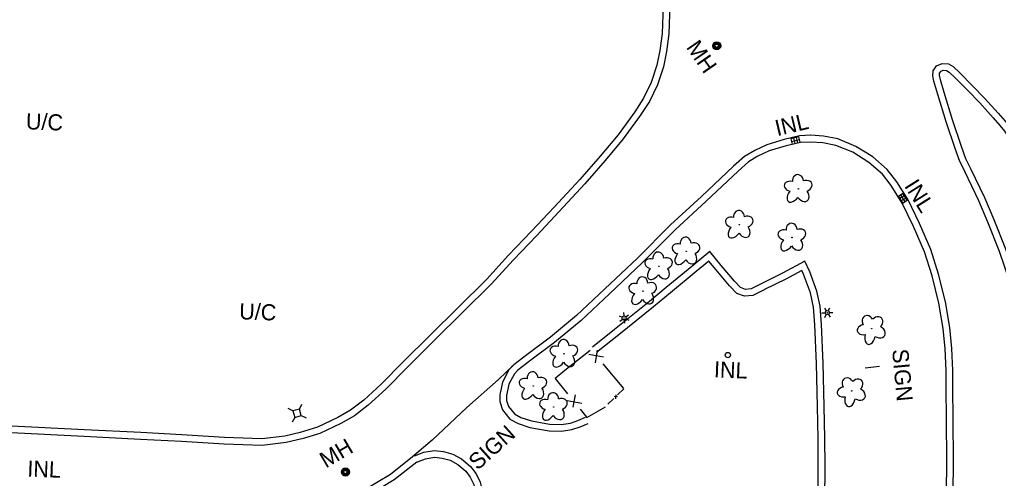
# Model space of a CAD drawing. Extents: x 588843 to 2552415, y 180129 to 269402.
# Drawn here: x 605158.1 to 605523.1, y 183847.9 to 184019 of the extents above; entities that cross this region are included whole.
import ezdxf

# ---------------------------------------------------------------- set-up
doc = ezdxf.new("R2010")
doc.units = 0
for name, color, linetype in [('E_AREA_Text', 7, 'Continuous'), ('E_DRN', 7, 'Continuous'), ('E_DRN_Text', 7, 'Continuous'), ('E_DWY', 7, 'Continuous'), ('E_FEN_P', 7, 'Continuous'), ('E_LAND_Vegetation', 7, 'Continuous'), ('E_LTG', 7, 'Continuous'), ('E_RDWY', 7, 'Continuous'), ('E_RDWY_C_and_G', 7, 'Continuous'), ('E_SGN', 7, 'Continuous'), ('E_SGN_Text', 7, 'Continuous'), ('E_UTL_AG_Bold', 7, 'Continuous'), ('E_UTL_MH', 7, 'Continuous'), ('E_UTL_MH_Text', 7, 'Continuous')]:
    doc.layers.add(name, color=color, linetype=linetype)

# ---------------------------------------------------------------- blocks, each defined once
blk = doc.blocks.new('INLO_2')
at = {"layer": 'E_DRN'}
for p, q in [((6.6, -13.1), (6.6, 0)), ((13.1, -13.1), (13.1, 0)), ((19.7, -6.6), (0, -6.6))]:
    blk.add_line(p, q, dxfattribs=at)
blk.add_lwpolyline([(0, -13.1), (19.7, -13.1), (19.7, 0), (0, 0)], close=True, dxfattribs=at)
blk = doc.blocks.new('INLT_48_1')
at = {"layer": 'E_DRN_Text'}
blk.add_text('INL', height=39.37, dxfattribs=at).set_placement((-36.2, -19.7))
blk = doc.blocks.new('INLT_14_1')
at = {"layer": 'E_DRN_Text'}
blk.add_text('INL', height=39.37, dxfattribs=at).set_placement((-36.2, -19.7))
blk = doc.blocks.new('INLT_56_1')
at = {"layer": 'E_DRN_Text'}
blk.add_text('INL', height=39.37, dxfattribs=at).set_placement((-36.2, -19.7))
blk = doc.blocks.new('MHO_2')
at = {"layer": 'E_UTL_MH'}
for centre, radius in [((0.3, -0.4), 9.84), ((0.3, -0.4), 7.98), ((0.2, -0.5), 6.35), ((0.1, -0.5), 3.97)]:
    blk.add_circle(centre, radius, dxfattribs=at)
blk = doc.blocks.new('MHT_2')
at = {"layer": 'E_UTL_MH_Text'}
blk.add_text('MH', height=39.37, dxfattribs=at).set_placement((-32.2, -19.7))
blk = doc.blocks.new('LPOL_3')
at = {"layer": 'E_LTG'}
for p, q in [((-13.1, 0), (-4.9, 0)), ((-2.5, 4.3), (-6.6, 11.4)), ((2.5, 4.3), (6.6, 11.4)), ((4.9, 0), (13.1, 0)), ((-6.6, -11.4), (-2.5, -4.3)), ((6.6, -11.4), (2.5, -4.3))]:
    blk.add_line(p, q, dxfattribs=at)
for radius in [4.92, 4.92, 4.92, 0.41]:
    blk.add_circle((0, 0), radius, dxfattribs=at)
blk = doc.blocks.new('DTRE_3')
at = {"layer": 'E_LAND_Vegetation'}
blk.add_circle((-0.6, 0), 0.601, dxfattribs=at)
for centre, major_axis, ratio in [((-6.1, 17.5), (4.5, -16.3), 0.782863), ((13.3, 9), (-17.3, -9.6), 0.691916), ((-19.3, 0.5), (16.2, -0.4), 0.832022), ((-8.2, -17.2), (5.9, 15.9), 0.716896), ((11.6, -12.2), (-16.4, 15), 0.560249)]:
    blk.add_ellipse(centre, major_axis=major_axis, ratio=ratio, start_param=1.570796, end_param=4.712389, dxfattribs=at)
blk = doc.blocks.new('SIGN_2')
at = {"layer": 'E_SGN'}
blk.add_text('SIGN', height=39.37, dxfattribs=at).set_placement((-56.1, -19.7))
blk = doc.blocks.new('PED_2')
at = {"layer": 'E_UTL_AG_Bold'}
for p, q in [((-8.2, 8.2), (-17.5, 17.5)), ((8.2, 8.2), (17.5, 17.5)), ((-8.2, -8.2), (-17.5, -17.5)), ((8.2, -8.2), (17.5, -17.5))]:
    blk.add_line(p, q, dxfattribs=at)
blk.add_lwpolyline([(-8.2, -8.2), (8.2, -8.2), (8.2, 8.2), (-8.2, 8.2)], close=True, dxfattribs=at)
blk = doc.blocks.new('UCA_2')
at = {"layer": 'E_AREA_Text'}
blk.add_text('U/C', height=39.37, dxfattribs=at).set_placement((-50.3, -19.7))

msp = doc.modelspace()

# ---------------------------------------------------------------- linework, layer by layer
at = {"layer": 'E_DRN'}
msp.add_circle((605422.2, 183893.92), 0.993, dxfattribs=at)
at = {"layer": 'E_DWY'}
for points in [[(605434.83, 183920.55), (605430.89, 183918.57), (605428.75, 183918.38), (605426.91, 183919.05), (605424.67, 183921.4), (605419.77, 183927.25), (605415.51, 183932.48), (605408.83, 183926.94), (605399.27, 183919.05), (605392.95, 183913.83), (605379.96, 183903.41), (605371.71, 183896.8)], [(605435.95, 183918.31), (605431.58, 183916.12), (605428.41, 183915.84), (605425.51, 183916.9), (605422.81, 183919.74), (605417.84, 183925.66), (605415.16, 183928.94), (605410.43, 183925.01), (605400.86, 183917.12), (605394.52, 183911.89), (605381.52, 183901.46), (605373.28, 183894.85)], [(605458.39, 183862.9), (605458.18, 183874.76), (605457.79, 183890.83), (605457.15, 183905.3), (605456.62, 183912.18), (605455.43, 183917.76), (605452.78, 183924.98), (605450.93, 183928.92), (605442.64, 183924.44), (605434.83, 183920.55)], [(605455.89, 183862.86), (605455.68, 183874.71), (605455.29, 183890.74), (605454.65, 183905.15), (605454.14, 183911.83), (605453.02, 183917.06), (605450.47, 183924.02), (605449.79, 183925.46), (605443.79, 183922.22), (605435.94, 183918.31)], [(605341.98, 183889.97), (605340.56, 183888.36), (605338.17, 183883.86), (605337.23, 183879.07), (605337.14, 183876.61), (605338.21, 183873.55), (605340.93, 183869.99), (605344.02, 183868.34), (605348.34, 183866.94), (605355.52, 183865.68), (605360.16, 183865.57), (605364.08, 183866.1), (605367.16, 183867.17), (605370.15, 183868.42)], [(605343.86, 183888.31), (605342.63, 183886.93), (605340.55, 183883.01), (605339.72, 183878.78), (605339.65, 183876.98), (605340.43, 183874.76), (605342.59, 183871.94), (605345, 183870.65), (605348.95, 183869.37), (605355.76, 183868.17), (605360.02, 183868.08), (605363.5, 183868.54), (605366.27, 183869.5), (605369.18, 183870.72)], [(605443.86, 183615.74), (605443.77, 183632.41), (605443.8, 183645.28), (605443.98, 183663.92), (605444.02, 183684.08), (605443.93, 183705.88), (605444.11, 183714.22), (605444.75, 183723.75), (605446.04, 183736.59), (605448.39, 183761.21), (605450.4, 183780.65), (605452.14, 183798.16), (605454.25, 183820.19), (605455.5, 183832.01), (605455.86, 183839.86), (605455.95, 183852.31), (605455.89, 183862.89)], [(605446.36, 183615.76), (605446.27, 183632.41), (605446.3, 183645.26), (605446.48, 183663.9), (605446.52, 183684.08), (605446.43, 183705.86), (605446.61, 183714.11), (605447.24, 183723.54), (605448.53, 183736.35), (605450.88, 183760.96), (605452.89, 183780.4), (605454.63, 183797.91), (605456.74, 183819.94), (605457.99, 183831.82), (605458.36, 183839.79), (605458.45, 183852.31), (605458.39, 183862.9)], [(605305.33, 183856.35), (605308.78, 183857.65), (605312.71, 183858.36), (605316.13, 183857.99), (605319.62, 183857.01), (605322.92, 183855.24), (605326.29, 183852.31), (605328.3, 183849.65), (605329.82, 183846.56), (605330.51, 183843.93), (605330.85, 183840.93), (605330.42, 183833.22), (605329.79, 183818.53), (605329.09, 183805.56)], [(605306.21, 183854.01), (605309.45, 183855.23), (605312.8, 183855.84), (605315.65, 183855.53), (605318.68, 183854.68), (605321.49, 183853.17), (605324.45, 183850.6), (605326.17, 183848.33), (605327.46, 183845.69), (605328.04, 183843.47), (605328.34, 183840.86), (605327.92, 183833.35), (605327.29, 183818.65), (605326.59, 183805.69)]]:
    msp.add_lwpolyline(points, dxfattribs=at)
at = {"layer": 'E_FEN_P'}
for p, q in [((605372.88, 183890.99), (605373.62, 183895.7)), ((605375.81, 183893.18), (605370.32, 183894.07)), ((605362.27, 183876.99), (605367.75, 183876.03)), ((605365.23, 183879.14), (605364.44, 183874.44)), ((605381.1, 183878.37), (605379.86, 183878.46)), ((605380.47, 183879.09), (605380.35, 183877.64))]:
    msp.add_line(p, q, dxfattribs=at)
for points in [[(605370.86, 183895.61), (605361.42, 183888.13)], [(605383.38, 183881.4), (605375.7, 183890.67)], [(605361.42, 183888.13), (605357.77, 183885.23), (605362.41, 183879.49)], [(605383.38, 183881.3), (605381.12, 183879.11)], [(605379.73, 183877.75), (605377.48, 183875.56)], [(605367.11, 183873.7), (605369.64, 183870.57), (605376.56, 183874.61)]]:
    msp.add_lwpolyline(points, dxfattribs=at)
at = {"layer": 'E_RDWY'}
msp.add_lwpolyline([(605311.97, 183862.19), (605324.85, 183874.36), (605336.63, 183884.86)], dxfattribs=at)
at = {"layer": 'E_RDWY_C_and_G'}
for points in [[(605397.67, 184026.17), (605397.97, 184020.81), (605397.76, 184013.84), (605396.89, 184007.51), (605395.77, 184001.98), (605393.65, 183995.59), (605390.81, 183989.68), (605387.5, 183984.64), (605381.26, 183976.07), (605374.59, 183968.03), (605367.04, 183959.41), (605357.45, 183949.09)], [(605400.16, 184026.31), (605400.48, 184020.85), (605400.26, 184013.63), (605399.36, 184007.09), (605398.19, 184001.34), (605395.98, 183994.65), (605392.99, 183988.44), (605389.55, 183983.21), (605383.23, 183974.53), (605376.49, 183966.41), (605368.9, 183957.73), (605359.27, 183947.39)], [(605510.67, 183962.25), (605508.7, 183966.08), (605507.02, 183970.91), (605503.6, 183980.81), (605500.46, 183991.04), (605499.03, 183996.01), (605498.66, 183998.04), (605498.73, 183999.82), (605500.07, 184001.72), (605502.1, 184002.64), (605504.44, 184002.46), (605506.27, 184001.46), (605508.7, 183999.1), (605513.5, 183994.29), (605517.96, 183989.67), (605523.06, 183984.06), (605525.63, 183981.1), (605527.33, 183978.91), (605529.5, 183975.84), (605531.04, 183973.39), (605534.52, 183966.58)], [(605512.89, 183963.39), (605511.01, 183967.07), (605509.38, 183971.73), (605505.98, 183981.59), (605502.86, 183991.76), (605501.46, 183996.58), (605501.17, 183998.22), (605501.2, 183998.98), (605501.72, 183999.73), (605502.55, 184000.1), (605503.71, 184000.01), (605504.77, 183999.43), (605506.94, 183997.32), (605511.72, 183992.54), (605516.13, 183987.96), (605521.19, 183982.4), (605523.69, 183979.51), (605525.33, 183977.42), (605527.42, 183974.46), (605528.86, 183972.15), (605532.3, 183965.44)], [(605506.21, 183871.14), (605506.09, 183880.63), (605506.09, 183888.2), (605505.8, 183896.37), (605505, 183904.2), (605503.37, 183913.74), (605500.79, 183924.09), (605497.94, 183933.31), (605493.72, 183942.94), (605489.47, 183951.8), (605485.17, 183958.54), (605481.68, 183963.07), (605476.23, 183967.76), (605469.96, 183971.73), (605463.27, 183974.5), (605457.9, 183975.55), (605453.12, 183975.84), (605448.93, 183975.68), (605443.27, 183974.34), (605436.79, 183972.35), (605432.22, 183970.23), (605428.41, 183967.93), (605424.35, 183964.37), (605412.44, 183953.06), (605400.84, 183942.41), (605388.5, 183930.05), (605376.34, 183918.59), (605365.83, 183908.67), (605356.02, 183900.53), (605347.2, 183893.95), (605342.36, 183890.31), (605336.63, 183884.86)], [(605503.71, 183871.11), (605503.59, 183880.61), (605503.59, 183888.15), (605503.31, 183896.2), (605502.52, 183903.87), (605500.92, 183913.23), (605498.38, 183923.42), (605495.59, 183932.43), (605491.45, 183941.9), (605487.28, 183950.58), (605483.12, 183957.1), (605479.86, 183961.34), (605474.74, 183965.75), (605468.81, 183969.5), (605462.54, 183972.09), (605457.58, 183973.07), (605453.09, 183973.34), (605449.26, 183973.19), (605443.93, 183971.93), (605437.68, 183970.01), (605433.4, 183968.02), (605429.89, 183965.91), (605426.04, 183962.53), (605414.14, 183951.23), (605402.57, 183940.61), (605390.25, 183928.25), (605378.05, 183916.77), (605367.49, 183906.8), (605357.57, 183898.56), (605348.7, 183891.95), (605343.86, 183888.31)], [(605541.1, 183851.02), (605540.56, 183857.97), (605539.41, 183867.71), (605537.94, 183878.18), (605535.89, 183888.94), (605533.89, 183898.3), (605530.41, 183911.31), (605527.52, 183920.84), (605523.5, 183932.52), (605519.17, 183943.42), (605515.78, 183951.45), (605510.63, 183962.32)], [(605543.59, 183851.21), (605543.05, 183858.21), (605541.89, 183868.03), (605540.41, 183878.59), (605538.35, 183889.43), (605536.32, 183898.88), (605532.81, 183911.99), (605529.9, 183921.61), (605525.84, 183933.39), (605521.49, 183944.37), (605518.06, 183952.47), (605512.89, 183963.39)], [(605357.45, 183949.09), (605349.03, 183940.1), (605340.45, 183931.12), (605332.21, 183922.12), (605321.52, 183911.51), (605311.37, 183901.45), (605301.09, 183891.33), (605292.88, 183883.01), (605286.46, 183877.12), (605281.55, 183873.39), (605276.72, 183870.57), (605269.2, 183867.05), (605262.71, 183865.09)], [(605359.27, 183947.39), (605350.85, 183938.38), (605342.28, 183929.41), (605334.01, 183920.38), (605323.28, 183909.73), (605313.12, 183899.67), (605302.86, 183889.56), (605294.61, 183881.21), (605288.07, 183875.2), (605282.94, 183871.31), (605277.89, 183868.35), (605270.1, 183864.71), (605263.43, 183862.69)], [(605491.84, 183592.45), (605491.85, 183631.13), (605491.93, 183666.19), (605491.94, 183694.59), (605491.91, 183708.99), (605492.17, 183715.93), (605494.13, 183736.23), (605497.01, 183765.3), (605499.21, 183787.06), (605502.14, 183814.86), (605503.65, 183833.7), (605503.91, 183853.18), (605503.71, 183871.11)], [(605494.34, 183592.45), (605494.35, 183631.13), (605494.43, 183666.19), (605494.44, 183694.59), (605494.41, 183708.94), (605494.67, 183715.76), (605496.62, 183735.98), (605499.49, 183765.05), (605501.7, 183786.8), (605504.63, 183814.63), (605506.15, 183833.58), (605506.41, 183853.18), (605506.21, 183871.14)], [(605263.3, 183862.66), (605257.48, 183861.25), (605248.58, 183860.17), (605234.34, 183860.72), (605218.51, 183861.73), (605203.22, 183862.48), (605182.13, 183863.52), (605154.91, 183864.96)], [(605262.71, 183865.09), (605257.03, 183863.71), (605248.47, 183862.68), (605234.46, 183863.22), (605218.65, 183864.22), (605203.35, 183864.98), (605182.26, 183866.02), (605155.05, 183867.46)], [(605311.97, 183862.19), (605304.66, 183855.97), (605296.4, 183849.44), (605287.18, 183843.92), (605277.34, 183839.93), (605267.14, 183837.09), (605258.72, 183835.89), (605249.4, 183835.19), (605233.72, 183835.5), (605213.32, 183836.77), (605201.46, 183837.23)], [(605306.21, 183854.01), (605297.82, 183847.38), (605288.3, 183841.68), (605278.15, 183837.56), (605267.66, 183834.63), (605258.99, 183833.4), (605249.47, 183832.69), (605233.61, 183833), (605213.19, 183834.28), (605201.36, 183834.73)]]:
    msp.add_lwpolyline(points, dxfattribs=at)
at = {"layer": 'E_SGN'}
msp.add_line((605473.39, 183889.11), (605478.71, 183889.79), dxfattribs=at)

# ---------------------------------------------------------------- block references
at = {"layer": 'E_AREA_Text', "xscale": 0.1524003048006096, "yscale": 0.1524003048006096, "rotation": -2.1991875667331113}
for p in [(605168.13, 183980.82), (605247.68, 183909.99)]:
    msp.add_blockref('UCA_2', p, dxfattribs=at)
at = {"layer": 'E_DRN', "xscale": 0.1524003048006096}
for p, yscale, rotation in [((605449.14, 183973.27), 0.15240030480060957, -166.68057605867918), ((605487.4, 183950.55), 0.15240030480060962, 122.26674791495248)]:
    msp.add_blockref('INLO_2', p, dxfattribs=dict(at, yscale=yscale, rotation=rotation))
at = {"layer": 'E_DRN_Text', "xscale": 0.1524003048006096}
for name, p, yscale, rotation in [('INLT_14_1', (605445.3, 183979.68), 0.15240030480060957, 13.319423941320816), ('INLT_48_1', (605493.27, 183953.92), 0.15240030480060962, -57.73325208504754), ('INLT_56_1', (605422.58, 183888.39), 0.1524003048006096, -2.1991875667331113), ('INLT_56_1', (605166.52, 183851.42), 0.1524003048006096, -2.1991875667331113)]:
    msp.add_blockref(name, p, dxfattribs=dict(at, yscale=yscale, rotation=rotation))
at = {"layer": 'E_LAND_Vegetation', "xscale": 0.1524003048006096, "yscale": 0.1524003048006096}
for p, rotation in [((605448.52, 183955.78), -84.7276283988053), ((605426.56, 183942.42), -84.7276283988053), ((605446.16, 183937.65), -84.7276283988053), ((605406.69, 183932.51), -84.7276283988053), ((605396.49, 183926.93), -84.7276283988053), ((605390.55, 183917.66), -84.7276283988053), ((605475.91, 183903.7), -58.50912004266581), ((605361.15, 183894.3), -84.7276283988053), ((605349.63, 183882.31), -84.7276283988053), ((605468.46, 183880.48), -58.50912004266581), ((605357.26, 183874.47), -84.7276283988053)]:
    msp.add_blockref('DTRE_3', p, dxfattribs=dict(at, rotation=rotation))
at = {"layer": 'E_LTG', "xscale": 0.1524003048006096, "yscale": 0.1524003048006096}
for p, rotation in [((605383.51, 183907.74), -84.7276283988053), ((605459.3, 183909.73), -58.50912004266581)]:
    msp.add_blockref('LPOL_3', p, dxfattribs=dict(at, rotation=rotation))
at = {"layer": 'E_SGN_Text', "yscale": 0.1524003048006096}
for p, xscale, rotation in [((605487.24, 183887.7), 0.1524003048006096, -84.7276283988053), ((605333.24, 183858.65), 0.15240030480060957, 41.900952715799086)]:
    msp.add_blockref('SIGN_2', p, dxfattribs=dict(at, xscale=xscale, rotation=rotation))
at = {"layer": 'E_UTL_AG_Bold', "xscale": 0.15240030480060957, "yscale": 0.15240030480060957, "rotation": 16.653971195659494}
msp.add_blockref('PED_2', (605261.58, 183872.24), dxfattribs=at)
at = {"layer": 'E_UTL_MH'}
for p, xscale, yscale, rotation in [((605418.1, 184009.28), 0.15240030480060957, 0.15240030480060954, -55.30484646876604), ((605279.55, 183850.33), 0.15240030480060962, 0.1524003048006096, 30.517273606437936)]:
    msp.add_blockref('MHO_2', p, dxfattribs=dict(at, xscale=xscale, yscale=yscale, rotation=rotation))
at = {"layer": 'E_UTL_MH_Text'}
for p, xscale, yscale, rotation in [((605411.72, 184006.3), 0.15240030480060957, 0.15240030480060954, -55.30484646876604), ((605274.99, 183856.67), 0.15240030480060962, 0.1524003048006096, 30.517273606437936)]:
    msp.add_blockref('MHT_2', p, dxfattribs=dict(at, xscale=xscale, yscale=yscale, rotation=rotation))

doc.saveas('drawing.dxf')
